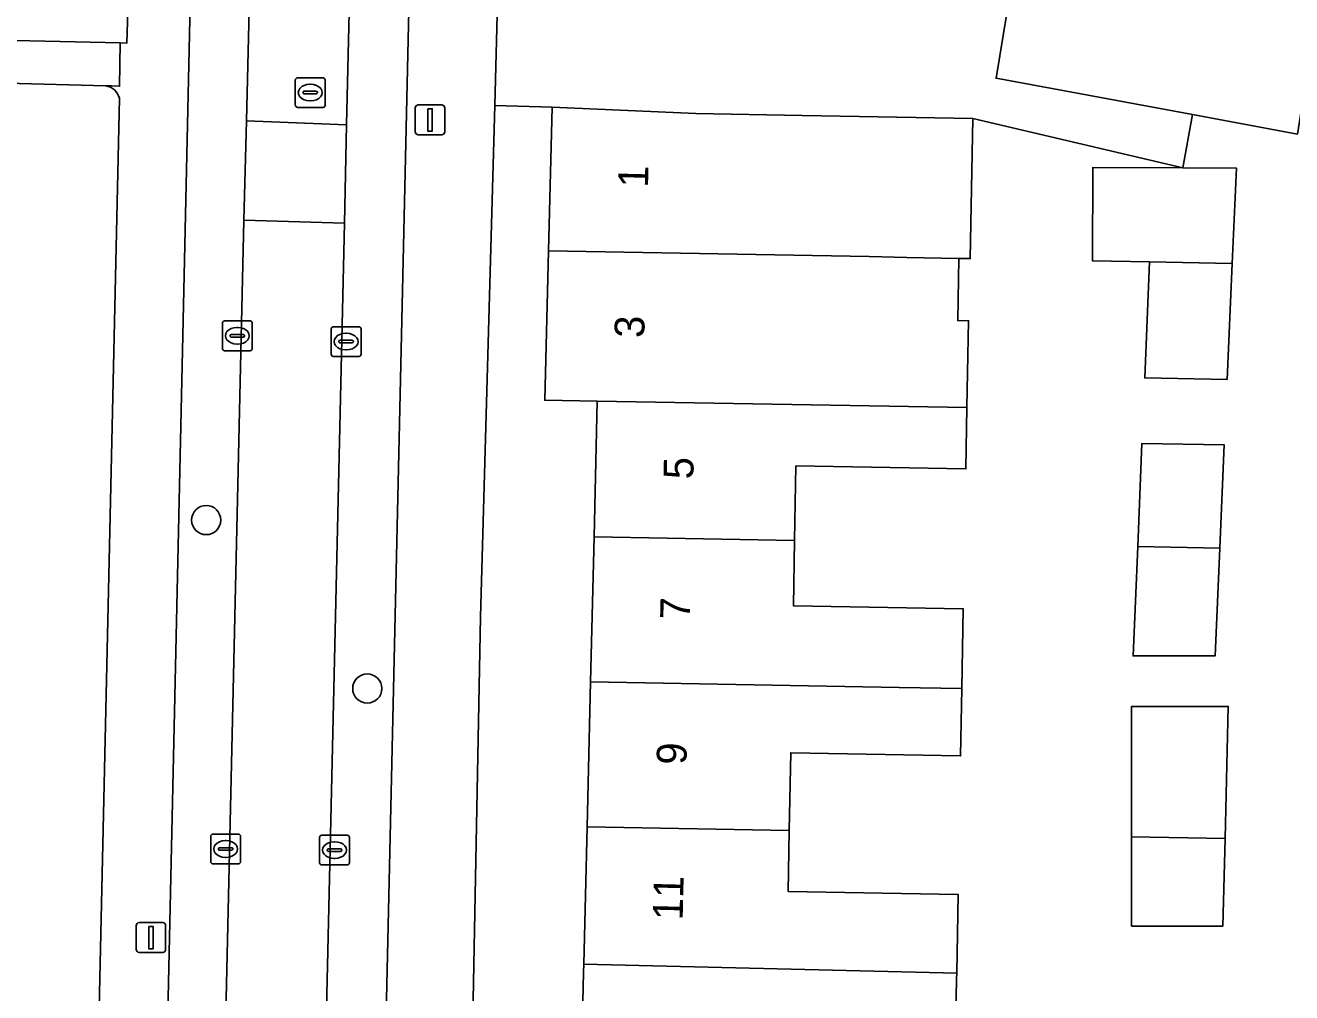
# Model space of a CAD drawing. Extents: x 162172 to 163187, y 382874 to 383685.
# Drawn here: x 163091.57 to 163134.04, y 383216.32 to 383248.77 of the extents above; entities that cross this region are included whole.
import ezdxf

# ---------------------------------------------------------------- set-up
doc = ezdxf.new("R2010")
doc.units = 0
for name, color, linetype in [('IMGEO_Boom', 7, 'Continuous'), ('IMGEO_Erf', 7, 'Continuous'), ('IMGEO_Kolk', 7, 'Continuous'), ('IMGEO_Lichtmast', 7, 'Continuous'), ('IMGEO_Pand', 7, 'Continuous'), ('IMGEO_Pand_nummerreeks', 7, 'Continuous'), ('IMGEO_Parkeervlak_open', 7, 'Continuous'), ('IMGEO_Rijbaan_lokaal_open', 7, 'Continuous'), ('IMGEO_Rioolput', 7, 'Continuous'), ('IMGEO_Voetpad_open', 7, 'Continuous')]:
    doc.layers.add(name, color=color, linetype=linetype)

msp = doc.modelspace()

# ---------------------------------------------------------------- linework, layer by layer
at = {"layer": 'IMGEO_Boom'}
for centre in [(163097.639, 383232.174), (163103.04, 383226.524)]:
    msp.add_circle(centre, 0.489, dxfattribs=at)
at = {"layer": 'IMGEO_Erf'}
for points in [[(163094.269, 383246.74), (163090.951, 383246.825)], [(163085.639, 383120.779), (163093.359, 383184.774), (163094.727, 383246.322)], [(163110.186, 383212.53), (163110.294, 383217.013), (163110.3, 383217.273), (163110.41, 383221.88), (163110.527, 383226.747), (163110.644, 383231.615), (163110.753, 383236.162), (163108.994, 383236.193), (163109.119, 383241.21), (163109.24, 383246.024), (163107.314, 383246.077), (163106.84, 383228.929), (163105.99, 383184.569)], [(163134.239, 383245.124), (163130.716, 383245.776), (163130.386, 383243.991), (163123.345, 383245.645), (163123.26, 383240.946), (163122.881, 383240.953), (163122.842, 383238.868), (163123.204, 383238.861), (163123.151, 383235.946), (163123.114, 383233.888), (163117.415, 383233.993), (163117.368, 383231.494), (163117.329, 383229.302), (163123.028, 383229.197), (163122.979, 383226.523), (163122.938, 383224.264), (163117.239, 383224.369), (163117.191, 383221.758), (163117.155, 383219.72), (163122.854, 383219.615), (163122.806, 383216.979), (163122.802, 383216.788), (163122.767, 383214.853)]]:
    msp.add_lwpolyline(points, dxfattribs=at)
for points in [[(163130.386, 383243.991), (163132.188, 383243.983), (163132.048, 383240.783), (163131.876, 383236.895), (163129.111, 383236.943), (163129.272, 383240.834), (163127.358, 383240.87), (163127.373, 383244.004)], [(163128.724, 383227.618), (163128.876, 383231.287), (163129.019, 383234.743), (163131.78, 383234.695), (163131.628, 383231.237), (163131.469, 383227.618)], [(163128.672, 383218.556), (163128.672, 383221.551), (163128.672, 383225.926), (163131.915, 383225.926), (163131.804, 383221.495), (163131.73, 383218.556)]]:
    msp.add_lwpolyline(points, close=True, dxfattribs=at)
msp.add_arc((163094.194, 383246.198), 0.547, 13.0685, 82.1604, dxfattribs=at)
at = {"layer": 'IMGEO_Kolk'}
for p, q in [((163098.181, 383237.93), (163098.181, 383238.782)), ((163098.256, 383238.856), (163099.108, 383238.856)), ((163099.182, 383238.782), (163099.182, 383237.93)), ((163098.44, 383238.35), (163098.44, 383238.362)), ((163098.878, 383238.313), (163098.48, 383238.313)), ((163098.483, 383238.399), (163098.881, 383238.399)), ((163098.669, 383238.636), (163098.694, 383238.636)), ((163098.924, 383238.362), (163098.924, 383238.35)), ((163101.83, 383237.735), (163101.83, 383238.587)), ((163101.905, 383238.661), (163102.757, 383238.661)), ((163102.318, 383238.441), (163102.343, 383238.441)), ((163102.831, 383238.587), (163102.831, 383237.735)), ((163099.108, 383237.856), (163098.256, 383237.856)), ((163098.692, 383238.076), (163098.667, 383238.076)), ((163102.089, 383238.155), (163102.089, 383238.167)), ((163102.527, 383238.118), (163102.129, 383238.118)), ((163102.132, 383238.204), (163102.53, 383238.204)), ((163102.341, 383237.881), (163102.316, 383237.881)), ((163102.573, 383238.167), (163102.573, 383238.155)), ((163102.757, 383237.661), (163101.905, 383237.661)), ((163097.791, 383220.715), (163097.791, 383221.567)), ((163097.866, 383221.641), (163098.718, 383221.641)), ((163098.279, 383221.421), (163098.304, 383221.421)), ((163098.792, 383221.567), (163098.792, 383220.715)), ((163101.441, 383220.679), (163101.441, 383221.531)), ((163101.516, 383221.605), (163102.368, 383221.605)), ((163101.929, 383221.385), (163101.954, 383221.385)), ((163102.442, 383221.531), (163102.442, 383220.679)), ((163098.05, 383221.135), (163098.05, 383221.147)), ((163098.488, 383221.098), (163098.09, 383221.098)), ((163098.093, 383221.184), (163098.491, 383221.184)), ((163098.302, 383220.861), (163098.277, 383220.861)), ((163098.534, 383221.147), (163098.534, 383221.135)), ((163101.7, 383221.099), (163101.7, 383221.111)), ((163102.138, 383221.062), (163101.74, 383221.062)), ((163101.743, 383221.148), (163102.141, 383221.148)), ((163102.184, 383221.111), (163102.184, 383221.099)), ((163098.718, 383220.641), (163097.866, 383220.641)), ((163102.368, 383220.605), (163101.516, 383220.605)), ((163101.952, 383220.825), (163101.927, 383220.825))]:
    msp.add_line(p, q, dxfattribs=at)
for points in [[(163098.181, 383237.93), (163098.181, 383238.782)], [(163098.256, 383238.856), (163099.108, 383238.856)], [(163099.182, 383238.782), (163099.182, 383237.93)], [(163101.83, 383237.735), (163101.83, 383238.587)], [(163101.905, 383238.661), (163102.757, 383238.661)], [(163102.831, 383238.587), (163102.831, 383237.735)], [(163099.108, 383237.856), (163098.256, 383237.856)], [(163102.757, 383237.661), (163101.905, 383237.661)], [(163097.791, 383220.715), (163097.791, 383221.567)], [(163097.866, 383221.641), (163098.718, 383221.641)], [(163098.792, 383221.567), (163098.792, 383220.715)], [(163101.441, 383220.679), (163101.441, 383221.531)], [(163101.516, 383221.605), (163102.368, 383221.605)], [(163102.442, 383221.531), (163102.442, 383220.679)], [(163098.718, 383220.641), (163097.866, 383220.641)], [(163102.368, 383220.605), (163101.516, 383220.605)]]:
    msp.add_lwpolyline(points, dxfattribs=at)
for centre, radius, start, end in [((163098.258, 383238.78), 0.0765, 91.552, 178.448), ((163098.258, 383238.78), 0.0765, 91.552, 178.448), ((163099.106, 383238.78), 0.0765, 1.552, 88.448), ((163099.106, 383238.78), 0.0765, 1.552, 88.448), ((163098.48, 383238.359), 0.0403, 85.8775, 175.7526), ((163098.477, 383238.349), 0.0366, 178.938, 274.7102), ((163098.881, 383238.356), 0.043, 264.8664, 352.4533), ((163098.885, 383238.361), 0.0386, 1.7309, 96.639), ((163101.907, 383238.585), 0.0765, 91.552, 178.448), ((163101.907, 383238.585), 0.0765, 91.552, 178.448), ((163102.755, 383238.585), 0.0765, 1.552, 88.448), ((163102.755, 383238.585), 0.0765, 1.552, 88.448), ((163098.258, 383237.932), 0.0765, 181.552, 268.448), ((163098.258, 383237.932), 0.0765, 181.552, 268.448), ((163099.106, 383237.932), 0.0765, 271.552, 358.448), ((163099.106, 383237.932), 0.0765, 271.552, 358.448), ((163102.129, 383238.164), 0.0403, 85.8775, 175.7526), ((163102.126, 383238.154), 0.0366, 178.938, 274.7102), ((163102.53, 383238.161), 0.043, 264.8664, 352.4533), ((163102.534, 383238.166), 0.0386, 1.7309, 96.639), ((163101.907, 383237.737), 0.0765, 181.552, 268.448), ((163101.907, 383237.737), 0.0765, 181.552, 268.448), ((163102.755, 383237.737), 0.0765, 271.552, 358.448), ((163102.755, 383237.737), 0.0765, 271.552, 358.448), ((163097.868, 383221.565), 0.0765, 91.552, 178.448), ((163097.868, 383221.565), 0.0765, 91.552, 178.448), ((163098.716, 383221.565), 0.0765, 1.552, 88.448), ((163098.716, 383221.565), 0.0765, 1.552, 88.448), ((163101.518, 383221.529), 0.0765, 91.552, 178.448), ((163101.518, 383221.529), 0.0765, 91.552, 178.448), ((163102.366, 383221.529), 0.0765, 1.552, 88.448), ((163102.366, 383221.529), 0.0765, 1.552, 88.448), ((163098.09, 383221.144), 0.0403, 85.8775, 175.7526), ((163098.087, 383221.134), 0.0366, 178.938, 274.7102), ((163098.491, 383221.141), 0.043, 264.8664, 352.4533), ((163098.495, 383221.146), 0.0386, 1.7309, 96.639), ((163101.74, 383221.108), 0.0403, 85.8775, 175.7526), ((163101.737, 383221.098), 0.0366, 178.938, 274.7102), ((163102.141, 383221.105), 0.043, 264.8664, 352.4533), ((163102.145, 383221.11), 0.0386, 1.7309, 96.639), ((163097.868, 383220.717), 0.0765, 181.552, 268.448), ((163097.868, 383220.717), 0.0765, 181.552, 268.448), ((163098.716, 383220.717), 0.0765, 271.552, 358.448), ((163098.716, 383220.717), 0.0765, 271.552, 358.448), ((163101.518, 383220.681), 0.0765, 181.552, 268.448), ((163101.518, 383220.681), 0.0765, 181.552, 268.448), ((163102.366, 383220.681), 0.0765, 271.552, 358.448), ((163102.366, 383220.681), 0.0765, 271.552, 358.448)]:
    msp.add_arc(centre, radius, start, end, dxfattribs=at)
for centre, major_axis, ratio, start_param, end_param in [((163098.668, 383238.356), (-0.387, 0.002), 0.722429, 4.712389, 7.853982), ((163098.693, 383238.356), (-0.39, 0.002), 0.717154, 1.570796, 4.712389), ((163102.317, 383238.161), (-0.387, 0.002), 0.722429, 4.712389, 7.853982), ((163102.342, 383238.161), (-0.39, 0.002), 0.717154, 1.570796, 4.712389), ((163098.278, 383221.141), (-0.387, 0.002), 0.722429, 4.712389, 7.853982), ((163098.303, 383221.141), (-0.39, 0.002), 0.717154, 1.570796, 4.712389), ((163101.928, 383221.105), (-0.387, 0.002), 0.722429, 4.712389, 7.853982), ((163101.953, 383221.105), (-0.39, 0.002), 0.717154, 1.570796, 4.712389)]:
    msp.add_ellipse(centre, major_axis=major_axis, ratio=ratio, start_param=start_param, end_param=end_param, dxfattribs=at)
at = {"layer": 'IMGEO_Lichtmast'}
for p, q in [((163104.65, 383245.199), (163104.65, 383245.999)), ((163104.65, 383245.999), (163104.65, 383245.199)), ((163104.75, 383246.099), (163105.54, 383246.099)), ((163105.54, 383246.099), (163104.75, 383246.099)), ((163105.64, 383245.999), (163105.64, 383245.199)), ((163105.64, 383245.199), (163105.64, 383245.999)), ((163105.54, 383245.099), (163104.75, 383245.099)), ((163104.75, 383245.099), (163105.54, 383245.099)), ((163095.289, 383217.77), (163095.289, 383218.57)), ((163095.289, 383218.57), (163095.289, 383217.77)), ((163095.389, 383218.67), (163096.179, 383218.67)), ((163096.179, 383218.67), (163095.389, 383218.67)), ((163096.279, 383218.57), (163096.279, 383217.77)), ((163096.279, 383217.77), (163096.279, 383218.57)), ((163096.179, 383217.67), (163095.389, 383217.67)), ((163095.389, 383217.67), (163096.179, 383217.67))]:
    msp.add_line(p, q, dxfattribs=at)
for points in [[(163105.07, 383245.974), (163105.22, 383245.974), (163105.22, 383245.224), (163105.07, 383245.224), (163105.07, 383245.974)], [(163095.709, 383218.545), (163095.859, 383218.545), (163095.859, 383217.795), (163095.709, 383217.795), (163095.709, 383218.545)]]:
    msp.add_lwpolyline(points, dxfattribs=at)
for centre, start, end in [((163104.75, 383245.999), 90, 180), ((163104.75, 383245.999), 90, 180), ((163105.54, 383245.999), 0, 90), ((163105.54, 383245.999), 360, 90), ((163104.75, 383245.199), 180, 270), ((163104.75, 383245.199), 180, 270), ((163105.54, 383245.199), 270, 0), ((163105.54, 383245.199), 270, 0), ((163095.389, 383218.57), 90, 180), ((163095.389, 383218.57), 90, 180), ((163096.179, 383218.57), 0, 90), ((163096.179, 383218.57), 360, 90), ((163095.389, 383217.77), 180, 270), ((163095.389, 383217.77), 180, 270), ((163096.179, 383217.77), 270, 0), ((163096.179, 383217.77), 270, 0)]:
    msp.add_arc(centre, 0.1, start, end, dxfattribs=at)
at = {"layer": 'IMGEO_Pand'}
for points in [[(163136.289, 383258.172), (163137.626, 383266.681), (163127.463, 383268.259), (163125.641, 383256.665), (163125.236, 383253.996), (163124.683, 383250.356), (163124.647, 383250.14), (163124.624, 383250), (163124.127, 383246.994), (163130.716, 383245.776), (163134.239, 383245.124), (163135.005, 383250)], [(163095.03, 383250), (163095.057, 383251.009), (163090.272, 383251.122), (163090.245, 383250), (163090.216, 383248.774), (163090.205, 383248.287), (163094.753, 383248.18), (163094.98, 383248.175)], [(163123.345, 383245.645), (163117.628, 383245.748), (163114.057, 383245.814), (163109.24, 383246.024), (163109.119, 383241.21), (163119.872, 383241.01), (163121.136, 383240.986), (163122.881, 383240.953), (163123.26, 383240.946)], [(163132.188, 383243.983), (163130.386, 383243.991), (163127.373, 383244.004), (163127.358, 383240.87), (163129.272, 383240.834), (163132.048, 383240.783)], [(163123.204, 383238.861), (163122.842, 383238.868), (163122.881, 383240.953), (163121.136, 383240.986), (163119.872, 383241.01), (163109.119, 383241.21), (163108.994, 383236.193), (163110.753, 383236.162), (163123.151, 383235.946)], [(163132.048, 383240.783), (163129.272, 383240.834), (163129.111, 383236.943), (163131.876, 383236.895)], [(163123.151, 383235.946), (163110.753, 383236.162), (163110.644, 383231.615), (163117.368, 383231.494), (163117.415, 383233.993), (163123.114, 383233.888)], [(163128.876, 383231.287), (163131.628, 383231.237), (163131.78, 383234.695), (163129.019, 383234.743)], [(163117.368, 383231.494), (163110.644, 383231.615), (163110.527, 383226.747), (163120.874, 383226.561), (163122.979, 383226.523), (163123.028, 383229.197), (163117.329, 383229.302)], [(163131.628, 383231.237), (163128.876, 383231.287), (163128.724, 383227.618), (163131.469, 383227.618)], [(163110.41, 383221.88), (163117.191, 383221.758), (163117.239, 383224.369), (163122.938, 383224.264), (163122.979, 383226.523), (163120.874, 383226.561), (163110.527, 383226.747)], [(163131.915, 383225.926), (163128.672, 383225.926), (163128.672, 383221.551), (163131.804, 383221.495)], [(163122.806, 383216.979), (163122.854, 383219.615), (163117.155, 383219.72), (163117.191, 383221.758), (163110.41, 383221.88), (163110.3, 383217.273)], [(163131.804, 383221.495), (163128.672, 383221.551), (163128.672, 383218.556), (163131.73, 383218.556)], [(163122.802, 383216.788), (163122.806, 383216.979), (163110.3, 383217.273), (163110.294, 383217.013), (163110.186, 383212.53), (163117.02, 383212.369), (163119.947, 383212.3), (163122.72, 383212.235), (163122.767, 383214.853)]]:
    msp.add_lwpolyline(points, close=True, dxfattribs=at)
at = {"layer": 'IMGEO_Parkeervlak_open'}
for points in [[(163088.666, 383114.485), (163088.944, 383115.819), (163089.188, 383117.161), (163089.396, 383118.508), (163091.989, 383139.272), (163092.408, 383142.593), (163097.343, 383181.43), (163097.492, 383182.861), (163097.6, 383184.296), (163097.666, 383185.733), (163097.793, 383192.095), (163097.839, 383195.416), (163098.903, 383242.236), (163098.994, 383245.57), (163099.431, 383263.705), (163099.55, 383265.112), (163099.718, 383266.514), (163099.935, 383267.91), (163100.779, 383272.585)], [(163104.082, 383272.207), (163103.135, 383266.456), (163102.92, 383264.33), (163102.77, 383262.199), (163102.686, 383260.064), (163102.341, 383245.436), (163102.273, 383242.135), (163101.201, 383195.263), (163101.144, 383191.959), (163100.984, 383185.699), (163100.94, 383184.333), (163100.834, 383182.97), (163100.664, 383181.614), (163095.698, 383142.167), (163095.26, 383138.814), (163092.892, 383120.13), (163092.696, 383118.676), (163092.457, 383117.229), (163092.174, 383115.79), (163088.032, 383096.695)], [(163094.301, 383116.074), (163094.543, 383117.198), (163094.726, 383118.333), (163094.849, 383119.476), (163097.599, 383141.275), (163102.695, 383181.641), (163102.824, 383182.747), (163102.918, 383183.858), (163102.977, 383184.97), (163103.593, 383212.133), (163104.424, 383248.788), (163104.763, 383262.782), (163104.866, 383264), (163104.901, 383265.223), (163104.867, 383266.445), (163105.957, 383271.284)], [(163097.108, 383249.999), (163095.92, 383195.958), (163095.692, 383185.588), (163095.609, 383184.173), (163095.484, 383182.761), (163095.316, 383181.353), (163087.724, 383121.555)]]:
    msp.add_lwpolyline(points, dxfattribs=at)
at = {"layer": 'IMGEO_Rijbaan_lokaal_open'}
msp.add_lwpolyline([(163101.425, 383276.176), (163100.779, 383272.585), (163099.935, 383267.91), (163099.718, 383266.514), (163099.55, 383265.112), (163099.431, 383263.705), (163098.994, 383245.57), (163102.341, 383245.436), (163102.686, 383260.064)], dxfattribs=at)
for points in [[(163102.341, 383245.436), (163098.994, 383245.57), (163098.903, 383242.236), (163102.273, 383242.135)], [(163102.273, 383242.135), (163098.903, 383242.236), (163097.839, 383195.416), (163101.201, 383195.263)]]:
    msp.add_lwpolyline(points, close=True, dxfattribs=at)
at = {"layer": 'IMGEO_Rioolput'}
for p, q in [((163100.627, 383246.087), (163100.627, 383246.939)), ((163100.702, 383247.013), (163101.554, 383247.013)), ((163101.115, 383246.793), (163101.14, 383246.793)), ((163101.628, 383246.939), (163101.628, 383246.087)), ((163100.886, 383246.507), (163100.886, 383246.519)), ((163101.324, 383246.47), (163100.926, 383246.47)), ((163100.929, 383246.556), (163101.327, 383246.556)), ((163101.37, 383246.519), (163101.37, 383246.507)), ((163101.554, 383246.013), (163100.702, 383246.013)), ((163101.138, 383246.233), (163101.113, 383246.233))]:
    msp.add_line(p, q, dxfattribs=at)
for points in [[(163100.627, 383246.087), (163100.627, 383246.939)], [(163100.702, 383247.013), (163101.554, 383247.013)], [(163101.628, 383246.939), (163101.628, 383246.087)], [(163101.554, 383246.013), (163100.702, 383246.013)]]:
    msp.add_lwpolyline(points, dxfattribs=at)
for centre, radius, start, end in [((163100.704, 383246.937), 0.0765, 91.552, 178.448), ((163100.704, 383246.937), 0.0765, 91.552, 178.448), ((163101.552, 383246.937), 0.0765, 1.552, 88.448), ((163101.552, 383246.937), 0.0765, 1.552, 88.448), ((163100.926, 383246.516), 0.0403, 85.8775, 175.7526), ((163100.923, 383246.506), 0.0366, 178.938, 274.7102), ((163101.327, 383246.513), 0.043, 264.8664, 352.4533), ((163101.331, 383246.518), 0.0386, 1.7309, 96.639), ((163100.704, 383246.089), 0.0765, 181.552, 268.448), ((163100.704, 383246.089), 0.0765, 181.552, 268.448), ((163101.552, 383246.089), 0.0765, 271.552, 358.448), ((163101.552, 383246.089), 0.0765, 271.552, 358.448)]:
    msp.add_arc(centre, radius, start, end, dxfattribs=at)
for centre, major_axis, ratio, start_param, end_param in [((163101.114, 383246.513), (-0.387, 0.002), 0.722429, 4.712389, 7.853982), ((163101.139, 383246.513), (-0.39, 0.002), 0.717154, 1.570796, 4.712389)]:
    msp.add_ellipse(centre, major_axis=major_axis, ratio=ratio, start_param=start_param, end_param=end_param, dxfattribs=at)
at = {"layer": 'IMGEO_Voetpad_open'}
for points in [[(163097.194, 383254.376), (163097.406, 383262.357), (163097.444, 383263.733), (163097.53, 383265.106), (163097.664, 383266.476), (163098.685, 383272.239), (163096.399, 383273.013), (163095.396, 383266.288), (163095.394, 383266.219), (163095.266, 383262.457), (163095.057, 383251.009), (163095.03, 383250), (163094.98, 383248.175), (163094.753, 383248.18), (163094.736, 383246.728), (163094.469, 383246.735), (163094.269, 383246.74)], [(163088.032, 383096.695), (163087.256, 383092.943), (163092.186, 383091.714), (163092.087, 383092.578), (163092.385, 383094.581), (163094.101, 383102.58), (163095.699, 383110.03), (163097.186, 383116.626), (163097.649, 383120.13), (163097.845, 383121.618), (163103.461, 383164.305), (163105.763, 383182.746), (163105.948, 383184.229), (163105.99, 383184.569), (163106.84, 383228.929), (163107.314, 383246.077), (163107.422, 383250), (163107.435, 383250.497), (163107.146, 383250.5), (163107.49, 383263.041), (163108.772, 383271.163)], [(163105.957, 383271.284), (163104.867, 383266.445), (163104.901, 383265.223), (163104.866, 383264), (163104.763, 383262.782), (163104.424, 383248.788), (163103.593, 383212.133), (163102.977, 383184.97), (163102.918, 383183.858), (163102.824, 383182.747), (163102.695, 383181.641), (163097.599, 383141.275), (163094.849, 383119.476), (163094.726, 383118.333), (163094.543, 383117.198), (163094.301, 383116.074), (163090.123, 383096.921)], [(163087.724, 383121.555), (163095.316, 383181.353), (163095.484, 383182.761), (163095.609, 383184.173), (163095.692, 383185.588), (163095.92, 383195.958), (163097.108, 383249.999)], [(163090.951, 383246.825), (163094.269, 383246.74), (163094.469, 383246.735), (163094.736, 383246.728), (163094.753, 383248.18), (163090.205, 383248.287)], [(163094.727, 383246.322), (163093.359, 383184.774), (163085.639, 383120.779), (163085.594, 383120.406), (163085.425, 383119.008), (163084.848, 383116.231), (163082.278, 383104.451), (163080.745, 383097.467), (163080.543, 383097.511), (163080.285, 383096.581), (163082.7, 383096.377), (163086.909, 383115.832)]]:
    msp.add_lwpolyline(points, dxfattribs=at)
msp.add_lwpolyline([(163124.624, 383250), (163124.647, 383250.14), (163121.133, 383250.291), (163118.832, 383250.39), (163115.751, 383250.416), (163116.722, 383256.595), (163116.946, 383258.024), (163113.469, 383258.563), (163113.247, 383250.436), (163112.435, 383250.443), (163107.435, 383250.497), (163107.422, 383250), (163107.314, 383246.077), (163109.24, 383246.024), (163114.057, 383245.814), (163117.628, 383245.748), (163123.345, 383245.645), (163130.386, 383243.991), (163130.716, 383245.776), (163124.127, 383246.994)], close=True, dxfattribs=at)
msp.add_arc((163094.194, 383246.198), 0.547, 13.0685, 82.1604, dxfattribs=at)

# ---------------------------------------------------------------- texts
at = {"layer": 'IMGEO_Pand_nummerreeks'}
for s, rotation, p in [('1', 88.5621, (163112.453, 383243.317)), ('3', 88.5621, (163112.327, 383238.275)), ('5', 88.6251, (163113.971, 383233.534)), ('7', 88.6263, (163113.858, 383228.827)), ('9', 88.6263, (163113.741, 383223.959)), ('11', 88.6263, (163113.616, 383218.746))]:
    msp.add_text(s, height=1, rotation=rotation, dxfattribs=at).set_placement(p)

doc.saveas('drawing.dxf')
